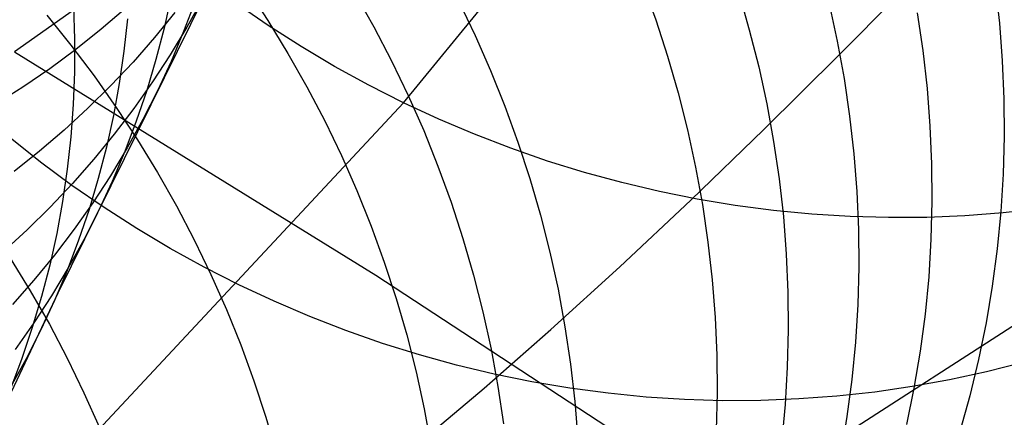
# Model space of a CAD drawing. Header units: millimetres. Extents: x 119 to 175.9, y -203.1 to -153.8.
# Tile 349 of 377: x 162.819 to 163.894, y -158.93 to -158.495. Entities that reach past the tile are written whole.
import ezdxf

# ---------------------------------------------------------------- set-up
doc = ezdxf.new("R2010")
doc.units = ezdxf.units.MM
doc.header["$MEASUREMENT"] = 0
doc.layers.add('Layer 01', color=5, linetype='Continuous', true_color=0x0000ff)
doc.layers.add('Livello 03', color=5, linetype='Continuous', true_color=0x0000ff)

msp = doc.modelspace()

# ---------------------------------------------------------------- linework, layer by layer
at = {"layer": 'Layer 01'}
for p, q in [((163.2382, -158.5861, 58.9149), (163.8083, -157.8904, 62.1072)), ((163.1862, -158.1352, 15.1898), (162.8607, -158.7941, 17.9779)), ((163.4995, -158.456, 52.502), (163.5137, -158.4955, 52.5077)), ((163.0671, -158.4609, 51.4078), (163.0902, -158.4962, 51.4103)), ((163.185, -158.4663, 51.675), (163.2057, -158.503, 51.6784)), ((163.6044, -158.4661, 52.7975), (163.6159, -158.5063, 52.8041)), ((163.8844, -158.4578, 53.7183), (163.889, -158.499, 53.7269)), ((162.9845, -158.47, 17.5116), (162.9768, -158.5046, 17.5022)), ((163.0106, -158.4753, 16.9335), (162.9981, -158.5084, 16.9241)), ((163.0187, -158.4726, 16.3384), (163.0016, -158.5035, 16.3292)), ((163.0905, -158.5017, 58.925), (163.0554, -158.4776, 58.9265)), ((163.2983, -158.4747, 51.9447), (163.3165, -158.5126, 51.9491)), ((163.7032, -158.4781, 53.0954), (163.712, -158.5188, 53.1028)), ((162.8779, -158.4809, 18.6054), (162.8791, -158.5166, 18.5963)), ((162.9349, -158.4827, 15.0844), (162.908, -158.5057, 15.0762)), ((162.9887, -158.4876, 15.7184), (162.9663, -158.515, 15.7096)), ((163.7994, -158.488, 53.41), (163.8054, -158.5291, 53.4182)), ((162.8486, -158.4904, 50.891), (162.875, -158.5232, 50.8921)), ((162.9369, -158.4945, 18.0628), (162.933, -158.5298, 18.0534)), ((163.0902, -158.4962, 51.4103), (163.112, -158.5322, 51.4133)), ((163.5137, -158.4955, 52.5077), (163.5267, -158.5352, 52.5139)), ((163.889, -158.499, 53.7269), (163.8922, -158.5403, 53.7358)), ((162.908, -158.5057, 15.0762), (162.8803, -158.5278, 15.0681)), ((162.9768, -158.5046, 17.5022), (162.9679, -158.5389, 17.4927)), ((163.0016, -158.5035, 16.3292), (162.9834, -158.5338, 16.32)), ((162.9981, -158.5084, 16.9241), (162.9844, -158.541, 16.9146)), ((163.1264, -158.5247, 58.9231), (163.0905, -158.5017, 58.925)), ((163.2057, -158.503, 51.6784), (163.2252, -158.5402, 51.6823)), ((163.6159, -158.5063, 52.8041), (163.6262, -158.5468, 52.8111)), ((162.8791, -158.5166, 18.5963), (162.879, -158.5523, 18.5871)), ((162.9663, -158.515, 15.7096), (162.943, -158.5416, 15.7009)), ((163.3165, -158.5126, 51.9491), (163.3334, -158.551, 51.9539)), ((163.712, -158.5188, 53.1028), (163.7194, -158.5598, 53.1107)), ((162.8803, -158.5278, 15.0681), (162.8519, -158.5489, 15.0602)), ((162.875, -158.5232, 50.8921), (162.9004, -158.5568, 50.8937)), ((162.933, -158.5298, 18.0534), (162.9279, -158.565, 18.044)), ((163.112, -158.5322, 51.4133), (163.1327, -158.5688, 51.4168)), ((163.163, -158.5464, 58.9208), (163.1264, -158.5247, 58.9231)), ((163.8054, -158.5291, 53.4182), (163.81, -158.5704, 53.4268)), ((162.943, -158.5416, 15.7009), (162.9188, -158.5673, 15.6922)), ((162.9679, -158.5389, 17.4927), (162.9578, -158.5728, 17.4832)), ((162.9834, -158.5338, 16.32), (162.9641, -158.5634, 16.3108)), ((162.9844, -158.541, 16.9146), (162.9695, -158.5731, 16.9052)), ((163.2252, -158.5402, 51.6823), (163.2434, -158.5781, 51.6867)), ((163.5267, -158.5352, 52.5139), (163.5383, -158.5754, 52.5205)), ((163.8922, -158.5403, 53.7358), (163.8939, -158.5817, 53.7452)), ((162.8519, -158.5489, 15.0602), (162.8226, -158.569, 15.0524)), ((162.879, -158.5523, 18.5871), (162.8776, -158.5879, 18.5777)), ((163.2003, -158.5669, 58.9181), (163.163, -158.5464, 58.9208)), ((163.3334, -158.551, 51.9539), (163.349, -158.5899, 51.9593)), ((163.6262, -158.5468, 52.8111), (163.635, -158.5875, 52.8186)), ((162.9004, -158.5568, 50.8937), (162.9246, -158.5913, 50.8958)), ((162.9279, -158.565, 18.044), (162.9214, -158.5999, 18.0344)), ((162.9641, -158.5634, 16.3108), (162.9438, -158.5923, 16.3017)), ((163.7194, -158.5598, 53.1107), (163.7254, -158.6008, 53.1189)), ((162.8226, -158.569, 15.0524), (162.7927, -158.588, 15.0447)), ((162.9188, -158.5673, 15.6922), (162.8936, -158.5922, 15.6836)), ((162.9578, -158.5728, 17.4832), (162.9464, -158.6064, 17.4736)), ((162.9695, -158.5731, 16.9052), (162.9535, -158.6046, 16.8957)), ((163.1327, -158.5688, 51.4168), (163.1522, -158.606, 51.4207)), ((163.2382, -158.5861, 58.9149), (163.2003, -158.5669, 58.9181)), ((163.5383, -158.5754, 52.5205), (163.5485, -158.6158, 52.5276)), ((163.81, -158.5704, 53.4268), (163.8132, -158.6116, 53.4358)), ((162.7998, -159.0564, 56.7965), (163.2382, -158.5861, 58.9149)), ((163.2767, -158.604, 58.9114), (163.2382, -158.5861, 58.9149)), ((163.2434, -158.5781, 51.6867), (163.2603, -158.6165, 51.6916)), ((163.8939, -158.5817, 53.7452), (163.8943, -158.6229, 53.7548)), ((162.8936, -158.5922, 15.6836), (162.8675, -158.6162, 15.6751)), ((162.8776, -158.5879, 18.5777), (162.875, -158.6234, 18.5682)), ((162.9438, -158.5923, 16.3017), (162.9224, -158.6205, 16.2926)), ((162.9246, -158.5913, 50.8958), (162.9477, -158.6265, 50.8984)), ((163.349, -158.5899, 51.9593), (163.3633, -158.6293, 51.965)), ((163.635, -158.5875, 52.8186), (163.6424, -158.6284, 52.8265)), ((162.9214, -158.5999, 18.0344), (162.9138, -158.6346, 18.0247)), ((162.9464, -158.6064, 17.4736), (162.9339, -158.6395, 17.4639)), ((162.9535, -158.6046, 16.8957), (162.9364, -158.6355, 16.8863)), ((163.1522, -158.606, 51.4207), (163.1704, -158.6438, 51.4252)), ((163.3158, -158.6206, 58.9075), (163.2767, -158.604, 58.9114)), ((163.7254, -158.6008, 53.1189), (163.7301, -158.642, 53.1276)), ((162.8675, -158.6162, 15.6751), (162.8406, -158.6392, 15.6668)), ((163.2603, -158.6165, 51.6916), (163.2759, -158.6554, 51.697)), ((163.5485, -158.6158, 52.5276), (163.5573, -158.6565, 52.5351)), ((163.8132, -158.6116, 53.4358), (163.815, -158.6529, 53.4452)), ((162.842, -158.651, 58.0276), (162.8087, -158.6245, 58.0286)), ((162.875, -158.6234, 18.5682), (162.8711, -158.6588, 18.5586)), ((162.9224, -158.6205, 16.2926), (162.9, -158.6479, 16.2836)), ((162.9477, -158.6265, 50.8984), (162.9696, -158.6623, 50.9015)), ((163.3554, -158.6359, 58.9031), (163.3158, -158.6206, 58.9075)), ((163.3633, -158.6293, 51.965), (163.3763, -158.669, 51.9713)), ((163.6424, -158.6284, 52.8265), (163.6485, -158.6694, 52.8348)), ((163.8943, -158.6229, 53.7548), (163.8932, -158.6641, 53.7649)), ((162.8406, -158.6392, 15.6668), (162.8129, -158.6613, 15.6585)), ((162.9138, -158.6346, 18.0247), (162.9049, -158.6689, 18.015)), ((162.9364, -158.6355, 16.8863), (162.9181, -158.6659, 16.8768)), ((162.9339, -158.6395, 17.4639), (162.9202, -158.6721, 17.4542)), ((163.3954, -158.6498, 58.8984), (163.3554, -158.6359, 58.9031)), ((162.8762, -158.6764, 58.0263), (162.842, -158.651, 58.0276)), ((162.9, -158.6479, 16.2836), (162.8767, -158.6745, 16.2746)), ((163.1704, -158.6438, 51.4252), (163.1873, -158.6822, 51.4302)), ((163.4358, -158.6623, 58.8933), (163.3954, -158.6498, 58.8984)), ((163.7301, -158.642, 53.1276), (163.7333, -158.6833, 53.1366)), ((162.8711, -158.6588, 18.5586), (162.866, -158.694, 18.5488)), ((163.2759, -158.6554, 51.697), (163.2902, -158.6947, 51.7029)), ((163.5573, -158.6565, 52.5351), (163.5648, -158.6974, 52.543)), ((163.815, -158.6529, 53.4452), (163.8153, -158.6942, 53.4549)), ((162.9049, -158.6689, 18.015), (162.8948, -158.7029, 18.0052)), ((162.9181, -158.6659, 16.8768), (162.8988, -158.6955, 16.8674)), ((162.9202, -158.6721, 17.4542), (162.9053, -158.7042, 17.4445)), ((162.9696, -158.6623, 50.9015), (162.9903, -158.6989, 50.9051)), ((163.3763, -158.669, 51.9713), (163.3879, -158.7091, 51.978)), ((163.4766, -158.6734, 58.8879), (163.4358, -158.6623, 58.8933)), ((163.6485, -158.6694, 52.8348), (163.6531, -158.7106, 52.8435)), ((163.8932, -158.6641, 53.7649), (163.8906, -158.7051, 53.7752)), ((162.8767, -158.6745, 16.2746), (162.8524, -158.7002, 16.2657)), ((162.9112, -158.7005, 58.0245), (162.8762, -158.6764, 58.0263)), ((163.1873, -158.6822, 51.4302), (163.2029, -158.721, 51.4356)), ((163.5177, -158.6832, 58.882), (163.4766, -158.6734, 58.8879)), ((163.559, -158.6915, 58.8758), (163.5177, -158.6832, 58.882)), ((163.7333, -158.6833, 53.1366), (163.735, -158.7245, 53.1461)), ((162.866, -158.694, 18.5488), (162.8596, -158.7289, 18.539)), ((163.6006, -158.6984, 58.8693), (163.559, -158.6915, 58.8758)), ((162.8524, -158.7002, 16.2657), (162.8271, -158.7251, 16.2569)), ((162.8988, -158.6955, 16.8674), (162.8785, -158.7244, 16.8581)), ((162.8948, -158.7029, 18.0052), (162.8834, -158.7364, 17.9953)), ((162.9053, -158.7042, 17.4445), (162.8893, -158.7358, 17.4348)), ((162.947, -158.7235, 58.0222), (162.9112, -158.7005, 58.0245)), ((162.9903, -158.6989, 50.9051), (163.0098, -158.7361, 50.9092)), ((163.2902, -158.6947, 51.7029), (163.3032, -158.7344, 51.7092)), ((163.5648, -158.6974, 52.543), (163.5708, -158.7384, 52.5514)), ((163.6423, -158.7039, 58.8624), (163.6006, -158.6984, 58.8693)), ((163.6841, -158.708, 58.8552), (163.6423, -158.7039, 58.8624)), ((163.8153, -158.6942, 53.4549), (163.8143, -158.7353, 53.465)), ((163.9344, -158.7019, 58.8052), (163.893, -158.7065, 58.8142)), ((163.3879, -158.7091, 51.978), (163.3981, -158.7494, 51.9852)), ((163.6531, -158.7106, 52.8435), (163.6563, -158.7518, 52.8526)), ((163.726, -158.7106, 58.8476), (163.6841, -158.708, 58.8552)), ((163.7679, -158.7117, 58.8397), (163.726, -158.7106, 58.8476)), ((163.8097, -158.7114, 58.8315), (163.7679, -158.7117, 58.8397)), ((163.8514, -158.7097, 58.823), (163.8097, -158.7114, 58.8315)), ((163.893, -158.7065, 58.8142), (163.8514, -158.7097, 58.823)), ((163.8906, -158.7051, 53.7752), (163.8867, -158.7459, 53.7859)), ((162.8271, -158.7251, 16.2569), (162.801, -158.7491, 16.2482)), ((162.8785, -158.7244, 16.8581), (162.8571, -158.7526, 16.8487)), ((162.9835, -158.7453, 58.0196), (162.947, -158.7235, 58.0222)), ((163.2029, -158.721, 51.4356), (163.2172, -158.7603, 51.4415)), ((163.735, -158.7245, 53.1461), (163.7354, -158.7657, 53.1559)), ((162.8596, -158.7289, 18.539), (162.8519, -158.7636, 18.529)), ((162.8834, -158.7364, 17.9953), (162.8709, -158.7696, 17.9854)), ((162.8893, -158.7358, 17.4348), (162.8722, -158.7667, 17.4252)), ((163.0098, -158.7361, 50.9092), (163.028, -158.7738, 50.9138)), ((163.3032, -158.7344, 51.7092), (163.3148, -158.7744, 51.7159)), ((163.8143, -158.7353, 53.465), (163.8118, -158.7763, 53.4754)), ((163.0207, -158.7659, 58.0165), (162.9835, -158.7453, 58.0196)), ((163.5708, -158.7384, 52.5514), (163.5755, -158.7795, 52.5602)), ((163.8867, -158.7459, 53.7859), (163.8813, -158.7865, 53.7969)), ((162.8088, -158.756, 50.3968), (162.8307, -158.7918, 50.4001)), ((162.8571, -158.7526, 16.8487), (162.8347, -158.78, 16.8395)), ((163.3981, -158.7494, 51.9852), (163.407, -158.79, 51.9928)), ((163.6563, -158.7518, 52.8526), (163.6581, -158.793, 52.8621)), ((162.8519, -158.7636, 18.529), (162.843, -158.7979, 18.519)), ((162.8722, -158.7667, 17.4252), (162.8539, -158.7971, 17.4155)), ((163.0586, -158.7851, 58.0131), (163.0207, -158.7659, 58.0165)), ((163.2172, -158.7603, 51.4415), (163.2302, -158.8, 51.4479)), ((163.7354, -158.7657, 53.1559), (163.7343, -158.8068, 53.166)), ((162.8347, -158.78, 16.8395), (162.8113, -158.8066, 16.8303)), ((162.8709, -158.7696, 17.9854), (162.8572, -158.8022, 17.9755)), ((163.028, -158.7738, 50.9138), (163.0449, -158.8121, 50.9189)), ((163.3148, -158.7744, 51.7159), (163.325, -158.8147, 51.7232)), ((163.5755, -158.7795, 52.5602), (163.5787, -158.8207, 52.5693)), ((163.8118, -158.7763, 53.4754), (163.8078, -158.8171, 53.4862)), ((163.097, -158.8031, 58.0092), (163.0586, -158.7851, 58.0131)), ((163.407, -158.79, 51.9928), (163.4145, -158.8309, 52.0008)), ((163.8813, -158.7865, 53.7969), (163.8746, -158.8268, 53.8082)), ((162.8607, -158.7941, 17.9779), (162.6188, -159.3073, 19.8927)), ((162.8307, -158.7918, 50.4001), (162.8515, -158.8283, 50.4038)), ((162.843, -158.7979, 18.519), (162.8329, -158.8319, 18.5089)), ((162.8539, -158.7971, 17.4155), (162.8346, -158.8267, 17.4058)), ((163.2302, -158.8, 51.4479), (163.2418, -158.8399, 51.4547)), ((163.6581, -158.793, 52.8621), (163.6585, -158.8342, 52.8719)), ((162.8572, -158.8022, 17.9755), (162.8423, -158.8344, 17.9655)), ((163.0449, -158.8121, 50.9189), (163.0606, -158.8508, 50.9245)), ((163.136, -158.8198, 58.0049), (163.097, -158.8031, 58.0092)), ((163.7343, -158.8068, 53.166), (163.7319, -158.8478, 53.1765)), ((163.1754, -158.8351, 58.0002), (163.136, -158.8198, 58.0049)), ((163.325, -158.8147, 51.7232), (163.3339, -158.8553, 51.7308)), ((163.5787, -158.8207, 52.5693), (163.5805, -158.8619, 52.5789)), ((163.8078, -158.8171, 53.4862), (163.8025, -158.8576, 53.4973)), ((162.8346, -158.8267, 17.4058), (162.8142, -158.8557, 17.3962)), ((162.8329, -158.8319, 18.5089), (162.8216, -158.8655, 18.4988)), ((162.8515, -158.8283, 50.4038), (162.871, -158.8654, 50.4081)), ((163.4145, -158.8309, 52.0008), (163.4205, -158.8718, 52.0093)), ((163.8746, -158.8268, 53.8082), (163.8664, -158.8668, 53.8198)), ((162.8423, -158.8344, 17.9655), (162.8263, -158.8659, 17.9556)), ((163.2153, -158.8491, 57.9951), (163.1754, -158.8351, 58.0002)), ((163.2418, -158.8399, 51.4547), (163.2521, -158.8802, 51.462)), ((163.6585, -158.8342, 52.8719), (163.6574, -158.8752, 52.8822)), ((163.0606, -158.8508, 50.9245), (163.0749, -158.89, 50.9305)), ((163.2557, -158.8617, 57.9897), (163.2153, -158.8491, 57.9951)), ((163.3339, -158.8553, 51.7308), (163.3414, -158.8961, 51.7389)), ((163.7319, -158.8478, 53.1765), (163.728, -158.8885, 53.1874)), ((162.8216, -158.8655, 18.4988), (162.8091, -158.8987, 18.4886)), ((162.8263, -158.8659, 17.9556), (162.8091, -158.8969, 17.9456)), ((162.871, -158.8654, 50.4081), (162.8892, -158.9031, 50.4129)), ((163.2963, -158.8729, 57.9838), (163.2557, -158.8617, 57.9897)), ((163.5805, -158.8619, 52.5789), (163.5809, -158.903, 52.5888)), ((163.8025, -158.8576, 53.4973), (163.7957, -158.8979, 53.5086)), ((163.3373, -158.8827, 57.9776), (163.2963, -158.8729, 57.9838)), ((163.4205, -158.8718, 52.0093), (163.4252, -158.9128, 52.0182)), ((163.6574, -158.8752, 52.8822), (163.655, -158.9161, 52.8927)), ((163.8664, -158.8668, 53.8198), (163.8568, -158.9063, 53.8316)), ((163.9151, -158.87, 57.8562), (163.8751, -158.8802, 57.8667)), ((163.2521, -158.8802, 51.462), (163.261, -158.9208, 51.4697)), ((163.3785, -158.8911, 57.971), (163.3373, -158.8827, 57.9776)), ((163.8751, -158.8802, 57.8667), (163.8347, -158.889, 57.877)), ((163.0749, -158.89, 50.9305), (163.0879, -158.9296, 50.937)), ((163.3414, -158.8961, 51.7389), (163.3475, -158.937, 51.7474)), ((163.42, -158.8981, 57.9641), (163.3785, -158.8911, 57.971)), ((163.4616, -158.9037, 57.9568), (163.42, -158.8981, 57.9641)), ((163.728, -158.8885, 53.1874), (163.7226, -158.929, 53.1985)), ((163.7939, -158.8964, 57.887), (163.7529, -158.9023, 57.8967)), ((163.7957, -158.8979, 53.5086), (163.7876, -158.9378, 53.5203)), ((163.8347, -158.889, 57.877), (163.7939, -158.8964, 57.887)), ((162.8892, -158.9031, 50.4129), (162.9062, -158.9412, 50.4181)), ((163.5033, -158.9078, 57.9491), (163.4616, -158.9037, 57.9568)), ((163.545, -158.9105, 57.9412), (163.5033, -158.9078, 57.9491)), ((163.5809, -158.903, 52.5888), (163.5799, -158.944, 52.5991)), ((163.7116, -158.9069, 57.9062), (163.6701, -158.9099, 57.9154)), ((163.7529, -158.9023, 57.8967), (163.7116, -158.9069, 57.9062)), ((163.8568, -158.9063, 53.8316), (163.8459, -158.9455, 53.8437)), ((163.4252, -158.9128, 52.0182), (163.4285, -158.9539, 52.0275)), ((163.5868, -158.9118, 57.9329), (163.545, -158.9105, 57.9412)), ((163.6285, -158.9116, 57.9243), (163.5868, -158.9118, 57.9329)), ((163.6701, -158.9099, 57.9154), (163.6285, -158.9116, 57.9243)), ((163.655, -158.9161, 52.8927), (163.6511, -158.9569, 52.9036)), ((163.0879, -158.9296, 50.937), (163.0996, -158.9695, 50.944)), ((163.261, -158.9208, 51.4697), (163.2685, -158.9615, 51.4779)), ((163.7226, -158.929, 53.1985), (163.7159, -158.9692, 53.21))]:
    msp.add_line(p, q, dxfattribs=at)
at = {"layer": 'Livello 03'}
for p, q in [((164.7025, -157.1879, 64.8818), (162.8136, -158.5306, 57.107)), ((165.5579, -157.7646, 64.6777), (163.5959, -159.0286, 56.9901)), ((163.7138, -158.5343, 63.6005), (163.7978, -158.449, 63.8355)), ((162.8136, -158.5306, 57.107), (163.208, -158.7746, 57.049)), ((163.6319, -158.6155, 63.3628), (163.7138, -158.5343, 63.6005)), ((163.5521, -158.6925, 63.1225), (163.6319, -158.6155, 63.3628)), ((163.4745, -158.7653, 62.8797), (163.5521, -158.6925, 63.1225)), ((163.3992, -158.8338, 62.6347), (163.4745, -158.7653, 62.8797)), ((163.208, -158.7746, 57.049), (163.5959, -159.0286, 56.9901)), ((163.3263, -158.898, 62.3875), (163.3992, -158.8338, 62.6347)), ((163.2556, -158.9577, 62.1383), (163.3263, -158.898, 62.3875))]:
    msp.add_line(p, q, dxfattribs=at)

doc.saveas('drawing.dxf')
